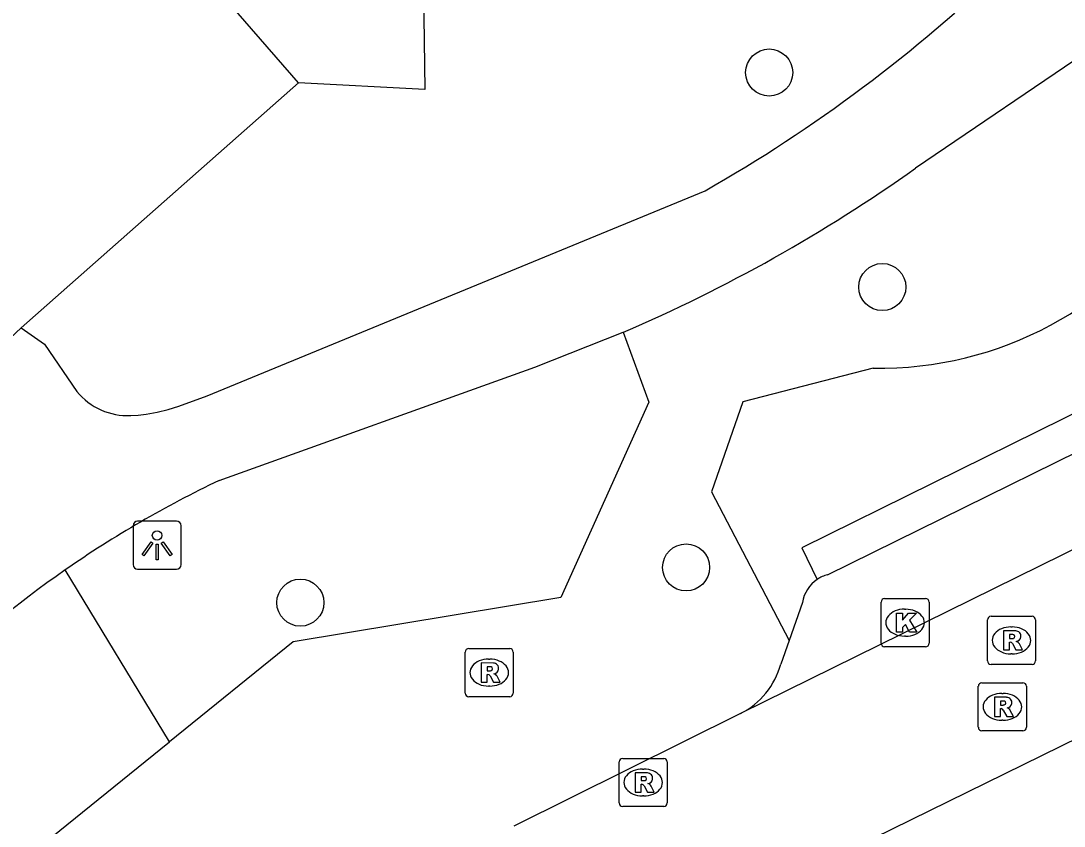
# Model space of a CAD drawing. Extents: x 162172 to 163187, y 382874 to 383684.
# Drawn here: x 162928.09 to 162949.77, y 383480.33 to 383497.07 of the extents above; entities that cross this region are included whole.
import ezdxf

# ---------------------------------------------------------------- set-up
doc = ezdxf.new("R2010")
doc.units = 0
for name, color, linetype in [('IMGEO_Berm_groen', 7, 'Continuous'), ('IMGEO_Boom', 7, 'Continuous'), ('IMGEO_Kolk', 7, 'Continuous'), ('IMGEO_Lichtpunt', 7, 'Continuous'), ('IMGEO_Parkeervlak_open', 7, 'Continuous'), ('IMGEO_Rijbaan_lokaal_open', 7, 'Continuous'), ('IMGEO_Rioolput', 7, 'Continuous'), ('IMGEO_Voetpad_open', 7, 'Continuous')]:
    doc.layers.add(name, color=color, linetype=linetype)

msp = doc.modelspace()

# ---------------------------------------------------------------- linework, layer by layer
at = {"layer": 'IMGEO_Berm_groen'}
for points in [[(162936.375, 383503.711), (162936.485, 383495.643), (162933.856, 383495.782)], [(162940.611, 383490.596), (162941.14, 383489.146), (162939.312, 383485.087), (162933.75, 383484.166), (162931.176, 383482.084)], [(162945.806, 383489.85), (162943.094, 383489.154), (162942.446, 383487.282), (162944.06, 383484.192)], [(162931.176, 383482.084), (162929.01, 383485.657)], [(162922.597, 383477.572), (162923.027, 383477.377), (162926.188, 383475.941), (162928.065, 383479.569), (162931.176, 383482.084)]]:
    msp.add_lwpolyline(points, dxfattribs=at)
msp.add_arc((162945.934, 383497.374), 7.525, 269.0281, 327.4317, dxfattribs=at)
at = {"layer": 'IMGEO_Boom'}
for centre in [(162943.643, 383495.994), (162945.995, 383491.536), (162941.916, 383485.71), (162933.897, 383484.978)]:
    msp.add_circle(centre, 0.489, dxfattribs=at)
at = {"layer": 'IMGEO_Kolk'}
for p, q in [((162945.968, 383484.136), (162945.968, 383484.988)), ((162946.043, 383485.062), (162946.895, 383485.062)), ((162946.969, 383484.988), (162946.969, 383484.136)), ((162946.456, 383484.842), (162946.481, 383484.842)), ((162946.479, 383484.282), (162946.454, 383484.282)), ((162946.895, 383484.062), (162946.043, 383484.062))]:
    msp.add_line(p, q, dxfattribs=at)
for points in [[(162945.968, 383484.136), (162945.968, 383484.988)], [(162946.043, 383485.062), (162946.895, 383485.062)], [(162946.969, 383484.988), (162946.969, 383484.136)], [(162946.289, 383484.762), (162946.412, 383484.762), (162946.412, 383484.611), (162946.542, 383484.762), (162946.706, 383484.762), (162946.56, 383484.611), (162946.713, 383484.362), (162946.561, 383484.362), (162946.476, 383484.526), (162946.412, 383484.459), (162946.412, 383484.362), (162946.289, 383484.362), (162946.289, 383484.762)], [(162946.895, 383484.062), (162946.043, 383484.062)]]:
    msp.add_lwpolyline(points, dxfattribs=at)
for centre, start, end in [((162946.045, 383484.986), 91.552, 178.448), ((162946.045, 383484.986), 91.552, 178.448), ((162946.893, 383484.986), 1.552, 88.448), ((162946.893, 383484.986), 1.552, 88.448), ((162946.045, 383484.138), 181.552, 268.448), ((162946.045, 383484.138), 181.552, 268.448), ((162946.893, 383484.138), 271.552, 358.448), ((162946.893, 383484.138), 271.552, 358.448)]:
    msp.add_arc(centre, 0.0765, start, end, dxfattribs=at)
for centre, major_axis, ratio, start_param, end_param in [((162946.455, 383484.562), (-0.387, 0.002), 0.722429, 4.712389, 7.853982), ((162946.48, 383484.562), (-0.39, 0.002), 0.717154, 1.570796, 4.712389)]:
    msp.add_ellipse(centre, major_axis=major_axis, ratio=ratio, start_param=start_param, end_param=end_param, dxfattribs=at)
at = {"layer": 'IMGEO_Lichtpunt'}
for p, q in [((162930.42, 383486.576), (162930.42, 383485.769)), ((162930.42, 383486.576), (162930.42, 383485.769)), ((162931.322, 383486.671), (162930.514, 383486.671)), ((162931.322, 383486.671), (162930.514, 383486.671)), ((162931.416, 383485.769), (162931.416, 383486.576)), ((162931.416, 383485.769), (162931.416, 383486.576)), ((162930.514, 383485.675), (162931.322, 383485.675)), ((162930.514, 383485.675), (162931.322, 383485.675))]:
    msp.add_line(p, q, dxfattribs=at)
for points in [[(162930.794, 383486.24), (162930.833, 383486.212), (162930.645, 383485.95), (162930.607, 383485.977), (162930.794, 383486.24)], [(162930.896, 383486.192), (162930.943, 383486.192), (162930.943, 383485.87), (162930.896, 383485.87), (162930.896, 383486.192)], [(162931.006, 383486.212), (162931.044, 383486.239), (162931.231, 383485.977), (162931.192, 383485.949), (162931.006, 383486.212)]]:
    msp.add_lwpolyline(points, dxfattribs=at)
msp.add_circle((162930.919, 383486.374), 0.0994, dxfattribs=at)
for centre, start, end in [((162930.514, 383486.576), 90, 180), ((162930.514, 383486.576), 90, 180), ((162931.322, 383486.576), 0, 90), ((162931.322, 383486.576), 0, 90), ((162930.514, 383485.769), 180, 270), ((162930.514, 383485.769), 180, 270), ((162931.322, 383485.769), 270, 0), ((162931.322, 383485.769), 270, 360)]:
    msp.add_arc(centre, 0.0946, start, end, dxfattribs=at)
at = {"layer": 'IMGEO_Parkeervlak_open'}
for points in [[(162944.339, 383484.98), (162944.06, 383484.192)], [(162944.06, 383484.192), (162943.886, 383483.701)]]:
    msp.add_lwpolyline(points, dxfattribs=at)
for centre, radius, start, end in [((162945.02, 383484.887), 0.688, 123.2845, 172.2358), ((162942.299, 383484.141), 1.647, 297.0907, 344.4949)]:
    msp.add_arc(centre, radius, start, end, dxfattribs=at)
at = {"layer": 'IMGEO_Rijbaan_lokaal_open'}
for points in [[(162933.856, 383495.782), (162931.114, 383498.94)], [(162940.365, 383477.407), (162977.742, 383495.76), (162981.241, 383497.547)], [(162933.856, 383495.782), (162928.092, 383490.69)], [(162964.589, 383493.288), (162943.049, 383482.675)], [(162928.092, 383490.69), (162926.687, 383489.375)], [(162943.049, 383482.675), (162938.337, 383480.334)]]:
    msp.add_lwpolyline(points, dxfattribs=at)
at = {"layer": 'IMGEO_Rioolput'}
for p, q in [((162948.18, 383483.768), (162948.18, 383484.62)), ((162948.255, 383484.694), (162949.107, 383484.694)), ((162949.181, 383484.62), (162949.181, 383483.768)), ((162948.668, 383484.474), (162948.693, 383484.474)), ((162937.322, 383483.098), (162937.322, 383483.95)), ((162937.397, 383484.024), (162938.249, 383484.024)), ((162938.323, 383483.95), (162938.323, 383483.098)), ((162948.691, 383483.914), (162948.666, 383483.914)), ((162937.81, 383483.804), (162937.835, 383483.804)), ((162949.107, 383483.694), (162948.255, 383483.694)), ((162937.833, 383483.244), (162937.808, 383483.244)), ((162947.991, 383482.387), (162947.991, 383483.239)), ((162948.066, 383483.313), (162948.918, 383483.313)), ((162948.992, 383483.239), (162948.992, 383482.387)), ((162938.249, 383483.024), (162937.397, 383483.024)), ((162948.479, 383483.093), (162948.504, 383483.093)), ((162948.502, 383482.533), (162948.477, 383482.533)), ((162948.918, 383482.313), (162948.066, 383482.313)), ((162940.598, 383481.741), (162941.45, 383481.741)), ((162940.523, 383480.815), (162940.523, 383481.667)), ((162941.011, 383481.521), (162941.036, 383481.521)), ((162941.524, 383481.667), (162941.524, 383480.815)), ((162941.034, 383480.961), (162941.009, 383480.961)), ((162941.45, 383480.741), (162940.598, 383480.741))]:
    msp.add_line(p, q, dxfattribs=at)
for points in [[(162948.18, 383483.768), (162948.18, 383484.62)], [(162948.255, 383484.694), (162949.107, 383484.694)], [(162949.181, 383484.62), (162949.181, 383483.768)], [(162948.769, 383484.392), (162948.517, 383484.394), (162948.517, 383483.994)], [(162948.695, 383484.313), (162948.641, 383484.313), (162948.641, 383484.232)], [(162948.517, 383483.994), (162948.641, 383483.994), (162948.641, 383484.156), (162948.652, 383484.156)], [(162948.641, 383484.232), (162948.693, 383484.232)], [(162948.699, 383484.127), (162948.77, 383483.994), (162948.91, 383483.994), (162948.845, 383484.12)], [(162937.322, 383483.098), (162937.322, 383483.95)], [(162937.397, 383484.024), (162938.249, 383484.024)], [(162938.323, 383483.95), (162938.323, 383483.098)], [(162937.911, 383483.722), (162937.659, 383483.724), (162937.659, 383483.324)], [(162937.837, 383483.643), (162937.783, 383483.643), (162937.783, 383483.562)], [(162949.107, 383483.694), (162948.255, 383483.694)], [(162937.659, 383483.324), (162937.783, 383483.324), (162937.783, 383483.486), (162937.794, 383483.486)], [(162937.783, 383483.562), (162937.835, 383483.562)], [(162937.841, 383483.457), (162937.912, 383483.324), (162938.052, 383483.324), (162937.987, 383483.45)], [(162947.991, 383482.387), (162947.991, 383483.239)], [(162948.066, 383483.313), (162948.918, 383483.313)], [(162948.992, 383483.239), (162948.992, 383482.387)], [(162938.249, 383483.024), (162937.397, 383483.024)], [(162948.58, 383483.011), (162948.328, 383483.013), (162948.328, 383482.613)], [(162948.328, 383482.613), (162948.452, 383482.613), (162948.452, 383482.775), (162948.463, 383482.775)], [(162948.506, 383482.932), (162948.452, 383482.932), (162948.452, 383482.851)], [(162948.452, 383482.851), (162948.504, 383482.851)], [(162948.51, 383482.746), (162948.581, 383482.613), (162948.721, 383482.613), (162948.656, 383482.739)], [(162948.918, 383482.313), (162948.066, 383482.313)], [(162940.598, 383481.741), (162941.45, 383481.741)], [(162940.523, 383480.815), (162940.523, 383481.667)], [(162941.524, 383481.667), (162941.524, 383480.815)], [(162941.112, 383481.439), (162940.86, 383481.441), (162940.86, 383481.041)], [(162941.038, 383481.36), (162940.984, 383481.36), (162940.984, 383481.279)], [(162940.984, 383481.279), (162941.036, 383481.279)], [(162940.86, 383481.041), (162940.984, 383481.041), (162940.984, 383481.203), (162940.995, 383481.203)], [(162941.042, 383481.174), (162941.113, 383481.041), (162941.253, 383481.041), (162941.188, 383481.167)], [(162941.45, 383480.741), (162940.598, 383480.741)]]:
    msp.add_lwpolyline(points, dxfattribs=at)
for centre, radius, start, end in [((162948.257, 383484.618), 0.0765, 91.552, 178.448), ((162948.257, 383484.618), 0.0765, 91.552, 178.448), ((162949.105, 383484.618), 0.0765, 1.552, 88.448), ((162949.105, 383484.618), 0.0765, 1.552, 88.448), ((162948.701, 383484.217), 0.0964, 77.0061, 93.1865), ((162948.715, 383484.274), 0.0378, 276.6634, 79.6772), ((162948.768, 383484.282), 0.109, 350.3612, 89.416), ((162948.651, 383484.103), 0.0533, 26.0293, 88.6989), ((162948.677, 383484.421), 0.19, 274.7715, 282.9687), ((162948.766, 383484.282), 0.112, 277.5842, 350.9817), ((162948.75, 383484.067), 0.108, 29.5134, 73.7905), ((162937.399, 383483.948), 0.0765, 91.552, 178.448), ((162937.399, 383483.948), 0.0765, 91.552, 178.448), ((162938.247, 383483.948), 0.0765, 1.552, 88.448), ((162938.247, 383483.948), 0.0765, 1.552, 88.448), ((162937.843, 383483.547), 0.0964, 77.0061, 93.1865), ((162937.857, 383483.604), 0.0378, 276.6634, 79.6772), ((162937.91, 383483.612), 0.109, 350.3612, 89.416), ((162948.257, 383483.77), 0.0765, 181.552, 268.448), ((162948.257, 383483.77), 0.0765, 181.552, 268.448), ((162949.105, 383483.77), 0.0765, 271.552, 358.448), ((162949.105, 383483.77), 0.0765, 271.552, 358.448), ((162937.793, 383483.433), 0.0533, 26.0293, 88.6989), ((162937.819, 383483.751), 0.19, 274.7715, 282.9687), ((162937.908, 383483.612), 0.112, 277.5842, 350.9817), ((162937.892, 383483.397), 0.108, 29.5134, 73.7905), ((162948.068, 383483.237), 0.0765, 91.552, 178.448), ((162948.068, 383483.237), 0.0765, 91.552, 178.448), ((162948.916, 383483.237), 0.0765, 1.552, 88.448), ((162948.916, 383483.237), 0.0765, 1.552, 88.448), ((162937.399, 383483.1), 0.0765, 181.552, 268.448), ((162937.399, 383483.1), 0.0765, 181.552, 268.448), ((162938.247, 383483.1), 0.0765, 271.552, 358.448), ((162938.247, 383483.1), 0.0765, 271.552, 358.448), ((162948.579, 383482.901), 0.109, 350.3612, 89.416), ((162948.462, 383482.722), 0.0533, 26.0293, 88.6989), ((162948.488, 383483.04), 0.19, 274.7715, 282.9687), ((162948.512, 383482.836), 0.0964, 77.0061, 93.1865), ((162948.526, 383482.893), 0.0378, 276.6634, 79.6772), ((162948.577, 383482.901), 0.112, 277.5842, 350.9817), ((162948.561, 383482.686), 0.108, 29.5134, 73.7905), ((162948.068, 383482.389), 0.0765, 181.552, 268.448), ((162948.068, 383482.389), 0.0765, 181.552, 268.448), ((162948.916, 383482.389), 0.0765, 271.552, 358.448), ((162948.916, 383482.389), 0.0765, 271.552, 358.448), ((162940.6, 383481.665), 0.0765, 91.552, 178.448), ((162940.6, 383481.665), 0.0765, 91.552, 178.448), ((162941.448, 383481.665), 0.0765, 1.552, 88.448), ((162941.448, 383481.665), 0.0765, 1.552, 88.448), ((162941.02, 383481.468), 0.19, 274.7715, 282.9687), ((162941.044, 383481.264), 0.0964, 77.0061, 93.1865), ((162941.058, 383481.321), 0.0378, 276.6634, 79.6772), ((162941.111, 383481.329), 0.109, 350.3612, 89.416), ((162941.109, 383481.329), 0.112, 277.5842, 350.9817), ((162940.994, 383481.15), 0.0533, 26.0293, 88.6989), ((162941.093, 383481.114), 0.108, 29.5134, 73.7905), ((162940.6, 383480.817), 0.0765, 181.552, 268.448), ((162940.6, 383480.817), 0.0765, 181.552, 268.448), ((162941.448, 383480.817), 0.0765, 271.552, 358.448), ((162941.448, 383480.817), 0.0765, 271.552, 358.448)]:
    msp.add_arc(centre, radius, start, end, dxfattribs=at)
for centre, major_axis, ratio, start_param, end_param in [((162948.667, 383484.194), (-0.387, 0.002), 0.722429, 4.712389, 7.853982), ((162948.692, 383484.194), (-0.39, 0.002), 0.717154, 1.570796, 4.712389), ((162937.809, 383483.524), (-0.387, 0.002), 0.722429, 4.712389, 7.853982), ((162937.834, 383483.524), (-0.39, 0.002), 0.717154, 1.570796, 4.712389), ((162948.478, 383482.813), (-0.387, 0.002), 0.722429, 4.712389, 7.853982), ((162948.503, 383482.813), (-0.39, 0.002), 0.717154, 1.570796, 4.712389), ((162941.01, 383481.241), (-0.387, 0.002), 0.722429, 4.712389, 7.853982), ((162941.035, 383481.241), (-0.39, 0.002), 0.717154, 1.570796, 4.712389)]:
    msp.add_ellipse(centre, major_axis=major_axis, ratio=ratio, start_param=start_param, end_param=end_param, dxfattribs=at)
at = {"layer": 'IMGEO_Voetpad_open'}
for points in [[(162950.408, 383496.53), (162946.688, 383494.009)], [(162961.236, 383493.624), (162960.928, 383494.261), (162955.212, 383491.49), (162944.319, 383486.119), (162944.643, 383485.462)], [(162930.37, 383488.867), (162930.528, 383488.875), (162930.691, 383488.893), (162930.918, 383488.935), (162931.149, 383488.993), (162931.37, 383489.06), (162931.961, 383489.273), (162942.311, 383493.537)], [(162944.858, 383485.556), (162961.004, 383493.508)], [(162928.092, 383490.69), (162928.575, 383490.348), (162929.253, 383489.364)], [(162932.209, 383487.516), (162938.77, 383489.869), (162940.611, 383490.596)]]:
    msp.add_lwpolyline(points, dxfattribs=at)
for centre, radius, start, end in [((162926.736, 383520.893), 31.479, 299.6552, 313.9116), ((162927.557, 383520.956), 33.048, 293.2666, 305.3728), ((162930.305, 383490.225), 1.36, 219.2951, 272.7323), ((162942.114, 383466.789), 22.973, 115.5427, 124.7807), ((162942.069, 383466.863), 22.886, 124.7949, 143.3978), ((162945.023, 383484.886), 0.69, 103.8243, 123.4065)]:
    msp.add_arc(centre, radius, start, end, dxfattribs=at)

doc.saveas('drawing.dxf')
